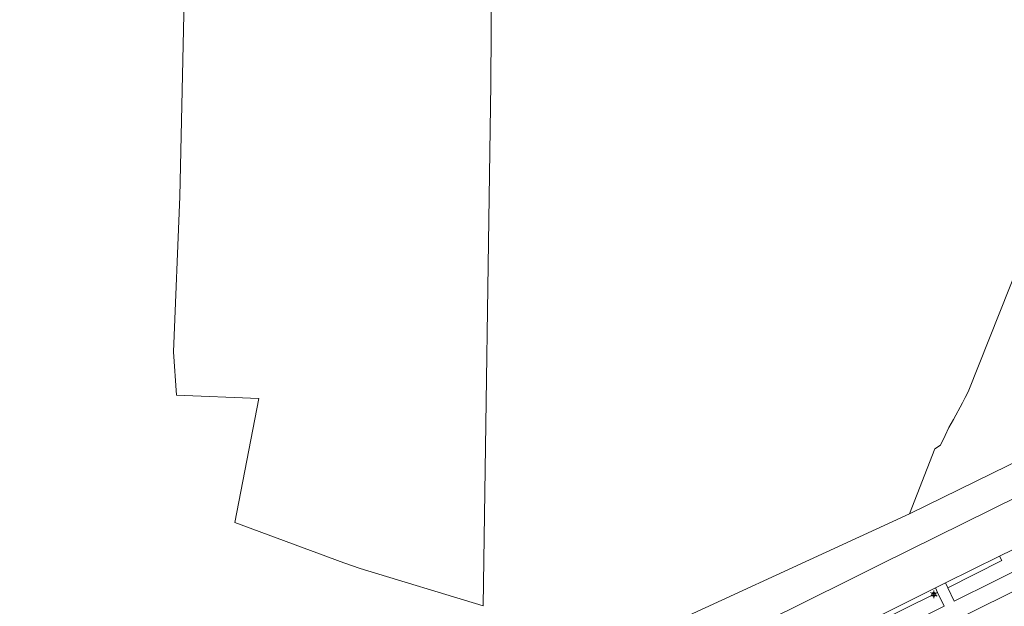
# Model space of a CAD drawing. Header units: metres. Extents: x 140853 to 145288, y 474558 to 480269.
# Tile 258 of 428: x 143539 to 143668, y 479067 to 479144. Entities that reach past the tile are written whole.
import ezdxf
from ezdxf.enums import TextEntityAlignment as Align

# ---------------------------------------------------------------- set-up
doc = ezdxf.new("R2010")
doc.units = ezdxf.units.M
doc.header["$MEASUREMENT"] = 0
for name, color, linetype, lineweight in [('B-WE-GR-BOS_NAALD-G', 40, 'Continuous', 13), ('B-WE-GR-BOUWLAND-G', 80, 'Continuous', 13), ('B-WE-GR-GRAS_KRUIDENRIJK-G', 80, 'Continuous', 18), ('B-WE-KL-ET_LS_OV_LICHTMAST-S', 190, 'Continuous', 18), ('B-WE-OG-TERREIN_ERF-G', 7, 'Continuous', 18), ('B-WE-VH-VERHARDING_BETONSTRAATSTEEN-G', 252, 'Continuous', 18), ('B-WE-VH-VERHARDING_TEGEL-G', 252, 'Continuous', 18)]:
    doc.layers.add(name, color=color, linetype=linetype, lineweight=lineweight)
doc.styles.add('NLCS-ISO', font='txt')

# ---------------------------------------------------------------- blocks, each defined once
blk = doc.blocks.new('B-SIE-WEG_LICHTMAST-SO')
at = {"ltscale": 0.1}
for p, q in [((-1.1, 0.63), (-2.19, 1.27)), ((0, 1.27), (0, 2.53)), ((1.1, 0.63), (2.19, 1.27)), ((-1.1, -0.63), (-2.19, -1.27)), ((0, -1.27), (0, -2.53)), ((1.1, -0.63), (2.19, -1.27))]:
    blk.add_line(p, q, dxfattribs=at)
at = {"flags": 128}
for points in [[(-1.16, 0.5), (1.16, 0.5)], [(-1.16, -0.5), (1.16, -0.5)]]:
    blk.add_lwpolyline(points, dxfattribs=at)
at = {"ltscale": 0.1}
blk.add_circle((0, 0), 1.27, dxfattribs=at)
at = {"style": 'NLCS-ISO'}
blk.add_attdef('TYPE', text='', height=1.8, dxfattribs=at).set_placement((0, 2.53), align=Align.BOTTOM_CENTER)

msp = doc.modelspace()

# ---------------------------------------------------------------- linework, layer by layer
at = {"layer": 'B-WE-GR-BOS_NAALD-G', "ltscale": 0.2, "flags": 128}
for points in [[(143600.564, 479184.501), (143600.297, 479135.591), (143599.292, 479067.293), (143583.178, 479072.182), (143581.044, 479072.891), (143566.738, 479078.17), (143569.894, 479094.4), (143559.121, 479094.87), (143558.742, 479100.546), (143559.542, 479120.861), (143560.443, 479160.598)], [(143537.366, 479066.124), (143539.907, 479064.959), (143545.351, 479062.612), (143588.169, 479060.605), (143591.877, 479060.762), (143602.899, 479061.031), (143609.326, 479060.639), (143609.839, 479060.608), (143615.271, 479061.007), (143655.085, 479079.305), (143658.399, 479087.806), (143659.151, 479088.291), (143659.759, 479089.562), (143660.266, 479090.63), (143660.875, 479091.647), (143662.041, 479093.834), (143662.395, 479094.545), (143662.801, 479095.308), (143683.265, 479146.806)]]:
    msp.add_lwpolyline(points, dxfattribs=at)
at = {"layer": 'B-WE-GR-BOUWLAND-G', "ltscale": 0.2, "flags": 128}
msp.add_lwpolyline([(143588.931, 479206.992), (143563.093, 479209.398), (143561.495, 479191.529), (143560.443, 479160.598), (143559.542, 479120.861), (143558.742, 479100.546), (143559.121, 479094.87), (143569.894, 479094.4), (143566.738, 479078.17), (143581.044, 479072.891), (143583.178, 479072.182), (143599.292, 479067.293), (143600.297, 479135.591), (143600.564, 479184.501), (143585.561, 479188.62), (143586.786, 479197.606), (143588.931, 479206.992)], close=True, dxfattribs=at)
at = {"layer": 'B-WE-GR-GRAS_KRUIDENRIJK-G', "ltscale": 0.2, "flags": 128}
for points in [[(143683.265, 479146.806), (143662.801, 479095.308), (143662.395, 479094.545), (143662.041, 479093.834), (143660.875, 479091.647), (143660.266, 479090.63), (143659.759, 479089.562), (143659.151, 479088.291), (143658.399, 479087.806), (143655.085, 479079.305), (143695.925, 479099.317), (143717.877, 479109.833), (143738.297, 479119.533), (143766.171, 479131.376), (143803.03, 479145.875)], [(143695.925, 479099.317), (143655.085, 479079.305), (143615.271, 479061.007), (143616.727, 479059.849), (143618.637, 479058.637), (143620.716, 479057.556), (143624.479, 479059.41), (143625.41, 479059.849), (143647.058, 479070.604), (143651.267, 479072.687), (143669.533, 479081.712)]]:
    msp.add_lwpolyline(points, dxfattribs=at)
for points in [[(143660.971, 479067.889), (143671.521, 479073.132), (143670.391, 479075.494), (143666.873, 479073.757), (143667.173, 479073.205), (143660.118, 479069.65), (143660.971, 479067.889)], [(143658.788, 479069.021), (143649.099, 479064.217), (143649.981, 479062.439), (143659.646, 479067.241), (143658.788, 479069.021)]]:
    msp.add_lwpolyline(points, close=True, dxfattribs=at)
at = {"layer": 'B-WE-OG-TERREIN_ERF-G', "ltscale": 0.2, "flags": 128}
msp.add_lwpolyline([(143675.076, 479068.858), (143674.844, 479069.98), (143672.632, 479071.099), (143646.002, 479057.919), (143630.025, 479050.011), (143628.614, 479047.262), (143637.37, 479004.897), (143645.77, 478964.471), (143647.7, 478964.869), (143647.996, 478963.385), (143652.374, 478942.352), (143654.797, 478940.47), (143699.262, 478942.709), (143700.753, 478944.567), (143700.892, 478944.74), (143695.677, 478969.698), (143689.344, 479000), (143675.076, 479068.858)], close=True, dxfattribs=at)
at = {"layer": 'B-WE-VH-VERHARDING_BETONSTRAATSTEEN-G', "ltscale": 0.2, "flags": 128}
msp.add_lwpolyline([(143651.267, 479072.687), (143647.058, 479070.604), (143625.41, 479059.849), (143628.091, 479054.572), (143629.215, 479055.114), (143640.609, 479060.742), (143648.807, 479064.807), (143658.501, 479069.618), (143659.816, 479070.274), (143666.873, 479073.757), (143670.391, 479075.494), (143671.454, 479076.034), (143672.14, 479076.383), (143669.533, 479081.712), (143651.267, 479072.687)], close=True, dxfattribs=at)
for points in [[(143671.521, 479073.132), (143660.971, 479067.889), (143660.118, 479069.65), (143659.816, 479070.274), (143658.501, 479069.618), (143658.788, 479069.021), (143659.646, 479067.241), (143649.981, 479062.439)], [(143646.002, 479057.919), (143672.632, 479071.099)]]:
    msp.add_lwpolyline(points, dxfattribs=at)
at = {"layer": 'B-WE-VH-VERHARDING_TEGEL-G', "ltscale": 0.2, "flags": 128}
for points in [[(143666.873, 479073.757), (143659.816, 479070.274), (143660.118, 479069.65), (143667.173, 479073.205), (143666.873, 479073.757)], [(143658.501, 479069.618), (143648.807, 479064.807), (143649.099, 479064.217), (143658.788, 479069.021), (143658.501, 479069.618)]]:
    msp.add_lwpolyline(points, close=True, dxfattribs=at)

# ---------------------------------------------------------------- block references
at = {"layer": 'B-WE-KL-ET_LS_OV_LICHTMAST-S', "xscale": 0.2, "yscale": 0.2, "zscale": 0.2}
msp.add_blockref('B-SIE-WEG_LICHTMAST-SO', (143658.279, 479068.786), dxfattribs=at)

doc.saveas('drawing.dxf')
